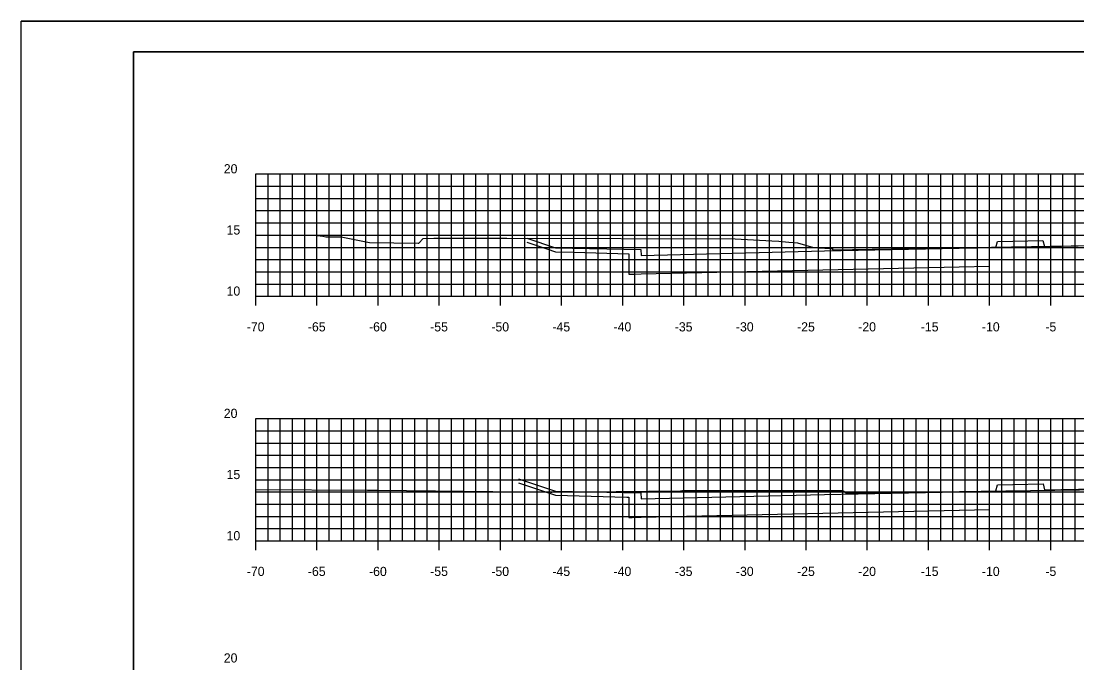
# Model space of a CAD drawing. Extents: x 40011 to 50684, y 49949 to 72236.
# Drawn here: x 41065.6 to 41151.9, y 68128.6 to 68181.1 of the extents above; entities that cross this region are included whole.
import ezdxf

# ---------------------------------------------------------------- set-up
doc = ezdxf.new("R2010")
doc.units = 0
for name, color, linetype in [('1', 7, 'Continuous'), ('41', 7, 'Continuous'), ('51', 7, 'Continuous'), ('52', 7, 'Continuous'), ('53', 7, 'Continuous'), ('54', 7, 'Continuous'), ('55', 7, 'Continuous'), ('57', 7, 'Continuous'), ('58', 7, 'Continuous'), ('59', 7, 'Continuous')]:
    doc.layers.add(name, color=color, linetype=linetype)

msp = doc.modelspace()

# ---------------------------------------------------------------- linework, layer by layer
at = {"layer": '1'}
for p, q in [((41240.307, 68181.097), (41065.612, 68181.097)), ((41074.807, 68178.597), (41074.807, 68073.597)), ((41239.807, 68178.597), (41074.807, 68178.597))]:
    msp.add_line(p, q, dxfattribs=at)
at = {"layer": '41'}
for points in [[(41065.612, 68181.097), (41240.307, 68181.097), (41240.307, 68071.097), (41065.612, 68071.097)], [(41074.807, 68178.597), (41239.807, 68178.597), (41239.807, 68073.597), (41074.807, 68073.597)]]:
    msp.add_lwpolyline(points, close=True, dxfattribs=at)
at = {"layer": '51'}
for p, q in [((41084.807, 68158.597), (41084.807, 68168.597)), ((41084.807, 68168.597), (41085.557, 68168.597)), ((41084.807, 68163.597), (41085.557, 68163.597)), ((41084.807, 68158.597), (41085.557, 68158.597)), ((41084.807, 68138.597), (41084.807, 68148.597)), ((41084.807, 68148.597), (41085.557, 68148.597)), ((41084.807, 68143.597), (41085.557, 68143.597)), ((41084.807, 68138.597), (41085.557, 68138.597))]:
    msp.add_line(p, q, dxfattribs=at)
at = {"layer": '52'}
for p, q in [((41084.807, 68158.597), (41224.807, 68158.597)), ((41084.807, 68157.847), (41084.807, 68158.597)), ((41089.807, 68157.847), (41089.807, 68158.597)), ((41094.807, 68157.847), (41094.807, 68158.597)), ((41099.807, 68157.847), (41099.807, 68158.597)), ((41104.807, 68157.847), (41104.807, 68158.597)), ((41109.807, 68157.847), (41109.807, 68158.597)), ((41114.807, 68157.847), (41114.807, 68158.597)), ((41119.807, 68157.847), (41119.807, 68158.597)), ((41124.807, 68157.847), (41124.807, 68158.597)), ((41129.807, 68157.847), (41129.807, 68158.597)), ((41134.807, 68157.847), (41134.807, 68158.597)), ((41139.807, 68157.847), (41139.807, 68158.597)), ((41144.807, 68157.847), (41144.807, 68158.597)), ((41149.807, 68157.847), (41149.807, 68158.597)), ((41084.807, 68138.597), (41224.807, 68138.597)), ((41084.807, 68137.847), (41084.807, 68138.597)), ((41089.807, 68137.847), (41089.807, 68138.597)), ((41094.807, 68137.847), (41094.807, 68138.597)), ((41099.807, 68137.847), (41099.807, 68138.597)), ((41104.807, 68137.847), (41104.807, 68138.597)), ((41109.807, 68137.847), (41109.807, 68138.597)), ((41114.807, 68137.847), (41114.807, 68138.597)), ((41119.807, 68137.847), (41119.807, 68138.597)), ((41124.807, 68137.847), (41124.807, 68138.597)), ((41129.807, 68137.847), (41129.807, 68138.597)), ((41134.807, 68137.847), (41134.807, 68138.597)), ((41139.807, 68137.847), (41139.807, 68138.597)), ((41144.807, 68137.847), (41144.807, 68138.597)), ((41149.807, 68137.847), (41149.807, 68138.597))]:
    msp.add_line(p, q, dxfattribs=at)
at = {"layer": '53'}
for p, q in [((41084.807, 68167.597), (41224.807, 68167.597)), ((41084.807, 68166.597), (41224.807, 68166.597)), ((41084.807, 68165.597), (41224.807, 68165.597)), ((41084.807, 68164.597), (41224.807, 68164.597)), ((41084.807, 68162.597), (41224.807, 68162.597)), ((41084.807, 68161.597), (41224.807, 68161.597)), ((41084.807, 68160.597), (41224.807, 68160.597)), ((41084.807, 68159.597), (41224.807, 68159.597)), ((41084.807, 68147.597), (41224.807, 68147.597)), ((41084.807, 68146.597), (41224.807, 68146.597)), ((41084.807, 68145.597), (41224.807, 68145.597)), ((41084.807, 68144.597), (41224.807, 68144.597)), ((41084.807, 68142.597), (41224.807, 68142.597)), ((41084.807, 68141.597), (41224.807, 68141.597)), ((41084.807, 68140.597), (41224.807, 68140.597)), ((41084.807, 68139.597), (41224.807, 68139.597))]:
    msp.add_line(p, q, dxfattribs=at)
at = {"layer": '54'}
for p, q in [((41085.807, 68158.597), (41085.807, 68168.597)), ((41086.807, 68158.597), (41086.807, 68168.597)), ((41087.807, 68158.597), (41087.807, 68168.597)), ((41088.807, 68158.597), (41088.807, 68168.597)), ((41090.807, 68158.597), (41090.807, 68168.597)), ((41091.807, 68158.597), (41091.807, 68168.597)), ((41092.807, 68158.597), (41092.807, 68168.597)), ((41093.807, 68158.597), (41093.807, 68168.597)), ((41095.807, 68158.597), (41095.807, 68168.597)), ((41096.807, 68158.597), (41096.807, 68168.597)), ((41097.807, 68158.597), (41097.807, 68168.597)), ((41098.807, 68158.597), (41098.807, 68168.597)), ((41100.807, 68158.597), (41100.807, 68168.597)), ((41101.807, 68158.597), (41101.807, 68168.597)), ((41102.807, 68158.597), (41102.807, 68168.597)), ((41103.807, 68158.597), (41103.807, 68168.597)), ((41105.807, 68158.597), (41105.807, 68168.597)), ((41106.807, 68158.597), (41106.807, 68168.597)), ((41107.807, 68158.597), (41107.807, 68168.597)), ((41108.807, 68158.597), (41108.807, 68168.597)), ((41110.807, 68158.597), (41110.807, 68168.597)), ((41111.807, 68158.597), (41111.807, 68168.597)), ((41112.807, 68158.597), (41112.807, 68168.597)), ((41113.807, 68158.597), (41113.807, 68168.597)), ((41115.807, 68158.597), (41115.807, 68168.597)), ((41116.807, 68158.597), (41116.807, 68168.597)), ((41117.807, 68158.597), (41117.807, 68168.597)), ((41118.807, 68158.597), (41118.807, 68168.597)), ((41120.807, 68158.597), (41120.807, 68168.597)), ((41121.807, 68158.597), (41121.807, 68168.597)), ((41122.807, 68158.597), (41122.807, 68168.597)), ((41123.807, 68158.597), (41123.807, 68168.597)), ((41125.807, 68158.597), (41125.807, 68168.597)), ((41126.807, 68158.597), (41126.807, 68168.597)), ((41127.807, 68158.597), (41127.807, 68168.597)), ((41128.807, 68158.597), (41128.807, 68168.597)), ((41130.807, 68158.597), (41130.807, 68168.597)), ((41131.807, 68158.597), (41131.807, 68168.597)), ((41132.807, 68158.597), (41132.807, 68168.597)), ((41133.807, 68158.597), (41133.807, 68168.597)), ((41135.807, 68158.597), (41135.807, 68168.597)), ((41136.807, 68158.597), (41136.807, 68168.597)), ((41137.807, 68158.597), (41137.807, 68168.597)), ((41138.807, 68158.597), (41138.807, 68168.597)), ((41140.807, 68158.597), (41140.807, 68168.597)), ((41141.807, 68158.597), (41141.807, 68168.597)), ((41142.807, 68158.597), (41142.807, 68168.597)), ((41143.807, 68158.597), (41143.807, 68168.597)), ((41145.807, 68158.597), (41145.807, 68168.597)), ((41146.807, 68158.597), (41146.807, 68168.597)), ((41147.807, 68158.597), (41147.807, 68168.597)), ((41148.807, 68158.597), (41148.807, 68168.597)), ((41150.807, 68158.597), (41150.807, 68168.597)), ((41151.807, 68158.597), (41151.807, 68168.597)), ((41085.807, 68138.597), (41085.807, 68148.597)), ((41086.807, 68138.597), (41086.807, 68148.597)), ((41087.807, 68138.597), (41087.807, 68148.597)), ((41088.807, 68138.597), (41088.807, 68148.597)), ((41090.807, 68138.597), (41090.807, 68148.597)), ((41091.807, 68138.597), (41091.807, 68148.597)), ((41092.807, 68138.597), (41092.807, 68148.597)), ((41093.807, 68138.597), (41093.807, 68148.597)), ((41095.807, 68138.597), (41095.807, 68148.597)), ((41096.807, 68138.597), (41096.807, 68148.597)), ((41097.807, 68138.597), (41097.807, 68148.597)), ((41098.807, 68138.597), (41098.807, 68148.597)), ((41100.807, 68138.597), (41100.807, 68148.597)), ((41101.807, 68138.597), (41101.807, 68148.597)), ((41102.807, 68138.597), (41102.807, 68148.597)), ((41103.807, 68138.597), (41103.807, 68148.597)), ((41105.807, 68138.597), (41105.807, 68148.597)), ((41106.807, 68138.597), (41106.807, 68148.597)), ((41107.807, 68138.597), (41107.807, 68148.597)), ((41108.807, 68138.597), (41108.807, 68148.597)), ((41110.807, 68138.597), (41110.807, 68148.597)), ((41111.807, 68138.597), (41111.807, 68148.597)), ((41112.807, 68138.597), (41112.807, 68148.597)), ((41113.807, 68138.597), (41113.807, 68148.597)), ((41115.807, 68138.597), (41115.807, 68148.597)), ((41116.807, 68138.597), (41116.807, 68148.597)), ((41117.807, 68138.597), (41117.807, 68148.597)), ((41118.807, 68138.597), (41118.807, 68148.597)), ((41120.807, 68138.597), (41120.807, 68148.597)), ((41121.807, 68138.597), (41121.807, 68148.597)), ((41122.807, 68138.597), (41122.807, 68148.597)), ((41123.807, 68138.597), (41123.807, 68148.597)), ((41125.807, 68138.597), (41125.807, 68148.597)), ((41126.807, 68138.597), (41126.807, 68148.597)), ((41127.807, 68138.597), (41127.807, 68148.597)), ((41128.807, 68138.597), (41128.807, 68148.597)), ((41130.807, 68138.597), (41130.807, 68148.597)), ((41131.807, 68138.597), (41131.807, 68148.597)), ((41132.807, 68138.597), (41132.807, 68148.597)), ((41133.807, 68138.597), (41133.807, 68148.597)), ((41135.807, 68138.597), (41135.807, 68148.597)), ((41136.807, 68138.597), (41136.807, 68148.597)), ((41137.807, 68138.597), (41137.807, 68148.597)), ((41138.807, 68138.597), (41138.807, 68148.597)), ((41140.807, 68138.597), (41140.807, 68148.597)), ((41141.807, 68138.597), (41141.807, 68148.597)), ((41142.807, 68138.597), (41142.807, 68148.597)), ((41143.807, 68138.597), (41143.807, 68148.597)), ((41145.807, 68138.597), (41145.807, 68148.597)), ((41146.807, 68138.597), (41146.807, 68148.597)), ((41147.807, 68138.597), (41147.807, 68148.597)), ((41148.807, 68138.597), (41148.807, 68148.597)), ((41150.807, 68138.597), (41150.807, 68148.597)), ((41151.807, 68138.597), (41151.807, 68148.597))]:
    msp.add_line(p, q, dxfattribs=at)
at = {"layer": '55'}
for p, q in [((41084.807, 68168.597), (41224.807, 68168.597)), ((41084.807, 68158.597), (41084.807, 68168.597)), ((41089.807, 68158.597), (41089.807, 68168.597)), ((41094.807, 68158.597), (41094.807, 68168.597)), ((41099.807, 68158.597), (41099.807, 68168.597)), ((41104.807, 68158.597), (41104.807, 68168.597)), ((41109.807, 68158.597), (41109.807, 68168.597)), ((41114.807, 68158.597), (41114.807, 68168.597)), ((41119.807, 68158.597), (41119.807, 68168.597)), ((41124.807, 68158.597), (41124.807, 68168.597)), ((41129.807, 68158.597), (41129.807, 68168.597)), ((41134.807, 68158.597), (41134.807, 68168.597)), ((41139.807, 68158.597), (41139.807, 68168.597)), ((41144.807, 68158.597), (41144.807, 68168.597)), ((41149.807, 68158.597), (41149.807, 68168.597)), ((41084.807, 68163.597), (41224.807, 68163.597)), ((41084.807, 68158.597), (41224.807, 68158.597)), ((41084.807, 68148.597), (41224.807, 68148.597)), ((41084.807, 68138.597), (41084.807, 68148.597)), ((41089.807, 68138.597), (41089.807, 68148.597)), ((41094.807, 68138.597), (41094.807, 68148.597)), ((41099.807, 68138.597), (41099.807, 68148.597)), ((41104.807, 68138.597), (41104.807, 68148.597)), ((41109.807, 68138.597), (41109.807, 68148.597)), ((41114.807, 68138.597), (41114.807, 68148.597)), ((41119.807, 68138.597), (41119.807, 68148.597)), ((41124.807, 68138.597), (41124.807, 68148.597)), ((41129.807, 68138.597), (41129.807, 68148.597)), ((41134.807, 68138.597), (41134.807, 68148.597)), ((41139.807, 68138.597), (41139.807, 68148.597)), ((41144.807, 68138.597), (41144.807, 68148.597)), ((41149.807, 68138.597), (41149.807, 68148.597)), ((41084.807, 68143.597), (41224.807, 68143.597)), ((41084.807, 68138.597), (41224.807, 68138.597))]:
    msp.add_line(p, q, dxfattribs=at)
at = {"layer": '57'}
for points in [[(41089.582, 68163.583), (41089.624, 68163.586), (41090.273, 68163.502), (41090.542, 68163.459), (41091.785, 68163.456), (41094.095, 68162.998), (41098.08, 68162.927), (41098.14, 68162.926), (41098.5, 68163.315), (41099.36, 68163.361), (41105.317, 68163.346), (41123.994, 68163.284), (41126.993, 68163.136), (41127.561, 68163.11), (41128.379, 68163.034), (41129.104, 68162.959), (41130.395, 68162.592), (41131.791, 68162.509), (41131.947, 68162.51), (41131.949, 68162.403), (41156.359, 68162.793)], [(41084.807, 68142.806), (41093.943, 68142.738), (41094.771, 68142.729), (41108.904, 68142.583), (41109.015, 68142.58), (41119.52, 68142.699), (41119.699, 68142.701), (41119.953, 68142.701), (41132.793, 68142.706), (41132.802, 68142.703), (41133.109, 68142.495), (41133.424, 68142.508), (41133.454, 68142.502), (41133.535, 68142.535), (41133.536, 68142.485), (41144.112, 68142.654), (41156.196, 68142.831)]]:
    msp.add_lwpolyline(points, dxfattribs=at)
at = {"layer": '58'}
for points in [[(41106.966, 68163.011), (41108.593, 68162.469), (41109.297, 68162.234), (41110.819, 68162.191), (41115.297, 68162.065), (41115.308, 68160.395), (41115.731, 68160.406), (41116.307, 68160.422), (41142.307, 68161.017), (41144.807, 68161.067)], [(41106.297, 68143.331), (41107.85, 68142.813), (41109.297, 68142.331), (41115.153, 68142.166), (41115.297, 68142.162), (41115.298, 68141.98), (41115.308, 68140.492), (41115.579, 68140.5), (41116.307, 68140.52), (41142.307, 68141.115), (41142.351, 68141.116), (41143.58, 68141.14), (41144.807, 68141.165)]]:
    msp.add_lwpolyline(points, dxfattribs=at)
at = {"layer": '59'}
for points in [[(41106.966, 68163.341), (41109.297, 68162.564), (41116.297, 68162.424), (41116.307, 68161.924), (41131.307, 68162.299), (41142.307, 68162.519), (41145.307, 68162.579), (41145.447, 68163.081), (41146.699, 68163.106), (41149.172, 68163.156), (41149.307, 68162.659), (41149.312, 68162.659), (41154.807, 68162.769), (41160.307, 68162.686), (41171.307, 68162.466), (41186.307, 68162.091), (41186.317, 68162.591), (41193.317, 68162.731), (41193.37, 68162.749)], [(41106.297, 68143.661), (41109.297, 68142.661), (41116.297, 68142.521), (41116.307, 68142.021), (41131.307, 68142.396), (41142.307, 68142.616), (41145.307, 68142.676), (41145.447, 68143.179), (41146.7, 68143.204), (41149.174, 68143.254), (41149.307, 68142.756), (41149.314, 68142.756), (41154.807, 68142.866), (41160.307, 68142.784), (41171.307, 68142.564), (41186.307, 68142.189), (41186.317, 68142.689), (41193.317, 68142.829), (41193.629, 68142.933)]]:
    msp.add_lwpolyline(points, dxfattribs=at)

# ---------------------------------------------------------------- texts
at = {"layer": '51'}
for s, height, p in [('20', 0.75, (41082.186, 68168.647)), ('15', 0.75, (41082.414, 68163.647)), ('10', 0.75, (41082.414, 68158.647)), ('-', 0.0001, (41084.807, 68158.597)), ('20', 0.75, (41082.186, 68148.647)), ('15', 0.75, (41082.414, 68143.647)), ('10', 0.75, (41082.414, 68138.647)), ('-', 0.0001, (41084.807, 68138.597)), ('20', 0.75, (41082.186, 68128.647))]:
    msp.add_text(s, height=height, dxfattribs=at).set_placement(p)
at = {"layer": '52'}
for s, p in [('-70', (41084.067, 68155.722)), ('-65', (41089.062, 68155.722)), ('-60', (41094.062, 68155.722)), ('-55', (41099.064, 68155.722)), ('-50', (41104.064, 68155.722)), ('-45', (41109.059, 68155.722)), ('-40', (41114.059, 68155.722)), ('-35', (41119.063, 68155.722)), ('-30', (41124.063, 68155.722)), ('-25', (41129.067, 68155.722)), ('-20', (41134.067, 68155.722)), ('-15', (41139.181, 68155.722)), ('-10', (41144.181, 68155.722)), ('-5', (41149.366, 68155.722)), ('-70', (41084.067, 68135.722)), ('-65', (41089.062, 68135.722)), ('-60', (41094.062, 68135.722)), ('-55', (41099.064, 68135.722)), ('-50', (41104.064, 68135.722)), ('-45', (41109.059, 68135.722)), ('-40', (41114.059, 68135.722)), ('-35', (41119.063, 68135.722)), ('-30', (41124.063, 68135.722)), ('-25', (41129.067, 68135.722)), ('-20', (41134.067, 68135.722)), ('-15', (41139.181, 68135.722)), ('-10', (41144.181, 68135.722)), ('-5', (41149.366, 68135.722))]:
    msp.add_text(s, height=0.75, dxfattribs=at).set_placement(p)

doc.saveas('drawing.dxf')
